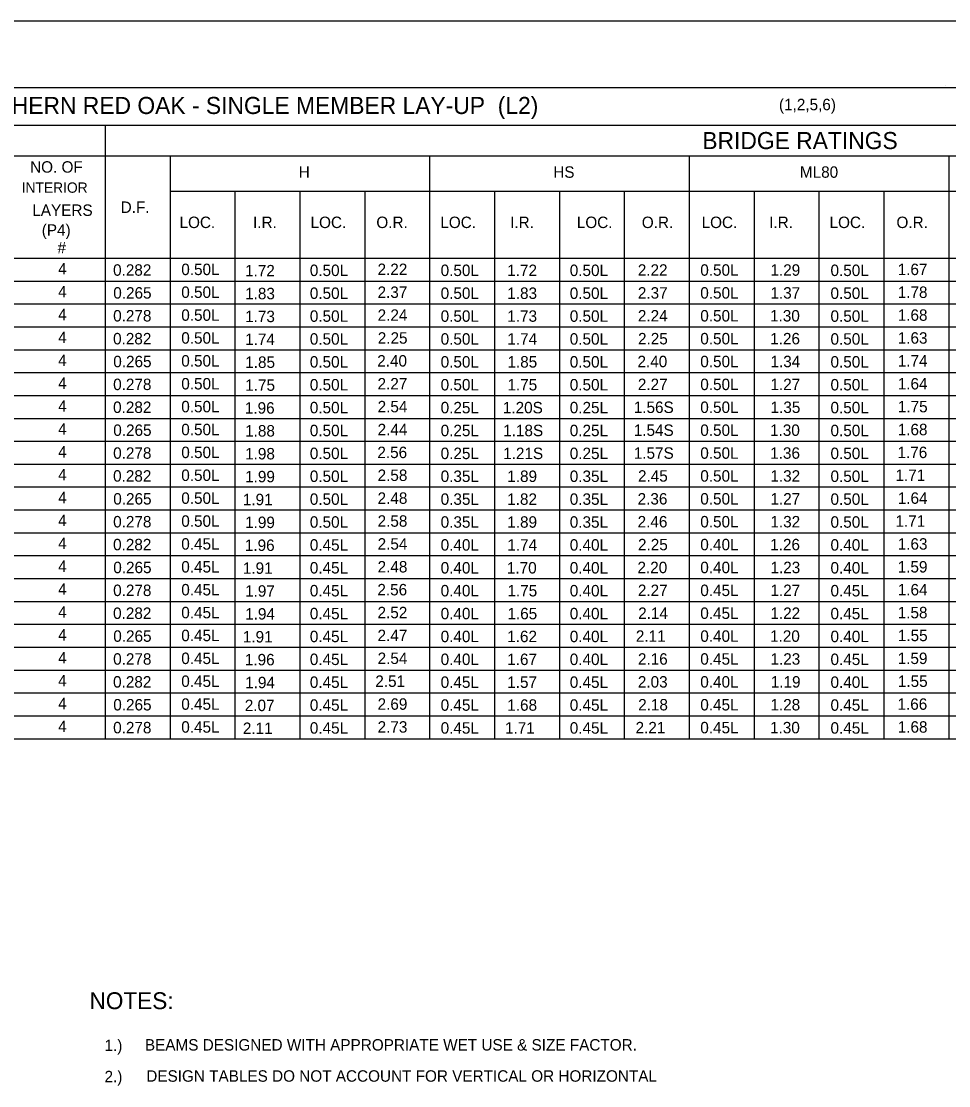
# Model space of a CAD drawing. Extents: x -5022 to -159, y 1126 to 7226.
# Drawn here: x -4303.2 to -4059.9, y 5583.7 to 5862.8 of the extents above; entities that cross this region are included whole.
import ezdxf

# ---------------------------------------------------------------- set-up
doc = ezdxf.new("R2010")
doc.units = 0
doc.layers.add('2', color=7, linetype='Continuous')
doc.layers.add('3', color=7, linetype='Continuous')

msp = doc.modelspace()

# ---------------------------------------------------------------- linework, layer by layer
at = {"layer": '2'}
msp.add_line((-3855.13, 5862.81), (-4641.13, 5862.81), dxfattribs=at)
at = {"layer": '3'}
for p, q in [((-4603.47, 5845.48), (-3889.73, 5845.48)), ((-4060.81, 5845.98), (-4060.81, 5845.98)), ((-4603.47, 5835.56), (-3889.73, 5835.56)), ((-4281.22, 5835.56), (-4281.22, 5674.68)), ((-4603.47, 5827.49), (-3889.73, 5827.49)), ((-4264.2, 5827.49), (-4264.2, 5674.68)), ((-4196.11, 5827.49), (-4196.11, 5674.68)), ((-4128.02, 5827.49), (-4128.02, 5674.68)), ((-4059.94, 5827.49), (-4059.94, 5674.68)), ((-4264.2, 5818.29), (-3889.73, 5818.29)), ((-4247.17, 5818.29), (-4247.17, 5674.68)), ((-4230.15, 5818.29), (-4230.15, 5674.68)), ((-4230.15, 5818.29), (-4230.15, 5674.68)), ((-4213.13, 5818.29), (-4213.13, 5674.68)), ((-4179.08, 5818.29), (-4179.08, 5674.68)), ((-4162.06, 5818.29), (-4162.06, 5674.68)), ((-4162.06, 5818.29), (-4162.06, 5674.68)), ((-4145.04, 5818.29), (-4145.04, 5674.68)), ((-4111, 5818.29), (-4111, 5674.68)), ((-4093.98, 5818.29), (-4093.98, 5674.68)), ((-4093.98, 5818.29), (-4093.98, 5674.68)), ((-4076.96, 5818.29), (-4076.96, 5674.68)), ((-4264.2, 5810.29), (-4264.2, 5674.68)), ((-4603.47, 5800.68), (-3889.73, 5800.68)), ((-4586, 5794.68), (-3889.73, 5794.68)), ((-4586, 5788.68), (-3889.73, 5788.68)), ((-4603.47, 5782.68), (-3889.73, 5782.68)), ((-4586, 5776.68), (-3889.73, 5776.68)), ((-4586, 5770.68), (-3889.73, 5770.68)), ((-4603.47, 5764.68), (-3889.73, 5764.68)), ((-4586, 5758.68), (-3889.73, 5758.68)), ((-4586, 5752.68), (-3889.73, 5752.68)), ((-4603.47, 5746.68), (-3889.73, 5746.68)), ((-4586, 5740.68), (-3889.73, 5740.68)), ((-4586, 5734.68), (-3889.73, 5734.68)), ((-4603.47, 5728.68), (-3889.73, 5728.68)), ((-4586, 5722.68), (-3889.73, 5722.68)), ((-4586, 5716.68), (-3889.73, 5716.68)), ((-4603.47, 5710.68), (-3889.73, 5710.68)), ((-4586, 5704.68), (-3889.73, 5704.68)), ((-4586, 5698.68), (-3889.73, 5698.68)), ((-4603.47, 5692.68), (-3889.73, 5692.68)), ((-4586, 5686.68), (-3889.73, 5686.68)), ((-4586, 5680.68), (-3889.73, 5680.68)), ((-4603.47, 5674.68), (-3889.73, 5674.68))]:
    msp.add_line(p, q, dxfattribs=at)

# ---------------------------------------------------------------- texts
at = {"layer": '2'}
for s, height, p in [('TABLE 2b - NORTHERN RED OAK - SINGLE MEMBER LAY-UP  (L2)', 4.4793, (-4355.31, 5838.49)), ('(1,2,5,6)', 3, (-4104.46, 5839.48)), ('BRIDGE RATINGS', 4.4793, (-4124.57, 5829.29)), ('NO. OF', 3, (-4300.91, 5823.11)), ('H', 3, (-4230.43, 5821.77)), ('HS', 3, (-4163.67, 5821.77)), ('ML80', 3, (-4098.97, 5821.77)), ('INTERIOR', 2.708, (-4303.11, 5817.84)), ('LAYERS', 3, (-4300.33, 5811.77)), ('D.F.', 3, (-4277.15, 5812.55)), ('LOC.', 3, (-4261.71, 5808.58)), ('I.R.', 3, (-4242.42, 5808.58)), ('LOC.', 3, (-4227.34, 5808.58)), ('O.R.', 3, (-4210.08, 5808.58)), ('LOC.', 3, (-4193.3, 5808.58)), ('I.R.', 3, (-4174.99, 5808.58)), ('LOC.', 3, (-4157.49, 5808.58)), ('O.R.', 3, (-4140.44, 5808.58)), ('LOC.', 3, (-4124.76, 5808.58)), ('I.R.', 3, (-4107.03, 5808.58)), ('LOC.', 3, (-4091.19, 5808.58)), ('O.R.', 3, (-4073.64, 5808.58)), ('(P4)', 3, (-4297.85, 5806.58)), ('#', 3, (-4293.73, 5801.94)), ('4', 3, (-4293.55, 5796.42)), ('0.282', 3, (-4279.14, 5796.08)), ('0.50L', 3, (-4261.25, 5796.25)), ('1.72', 3, (-4244.52, 5795.91)), ('0.50L', 3, (-4227.53, 5796)), ('2.22', 3, (-4209.77, 5796.26)), ('0.50L', 3, (-4193.21, 5796)), ('1.72', 3, (-4175.75, 5796)), ('0.50L', 3, (-4159.34, 5796)), ('2.22', 3, (-4141.5, 5796.08)), ('0.50L', 3, (-4125.1, 5796.08)), ('1.29', 3, (-4106.7, 5796.08)), ('0.50L', 3, (-4090.94, 5796)), ('1.67', 3, (-4073.32, 5796.25)), ('4', 3, (-4293.55, 5790.42)), ('0.265', 3, (-4279.09, 5790.08)), ('0.50L', 3, (-4261.25, 5790.26)), ('1.83', 3, (-4244.5, 5789.91)), ('0.50L', 3, (-4227.53, 5790)), ('2.37', 3, (-4209.76, 5790.26)), ('0.50L', 3, (-4193.21, 5790)), ('1.83', 3, (-4175.73, 5790)), ('0.50L', 3, (-4159.34, 5790)), ('2.37', 3, (-4141.48, 5790.08)), ('0.50L', 3, (-4125.1, 5790.08)), ('1.37', 3, (-4106.7, 5790.08)), ('0.50L', 3, (-4090.94, 5790)), ('1.78', 3, (-4073.31, 5790.26)), ('4', 3, (-4293.55, 5784.42)), ('0.278', 3, (-4279.12, 5784.08)), ('0.50L', 3, (-4261.25, 5784.26)), ('1.73', 3, (-4244.5, 5783.91)), ('0.50L', 3, (-4227.53, 5784)), ('2.24', 3, (-4209.74, 5784.26)), ('0.50L', 3, (-4193.21, 5784)), ('1.73', 3, (-4175.73, 5784)), ('0.50L', 3, (-4159.34, 5784)), ('2.24', 3, (-4141.47, 5784.08)), ('0.50L', 3, (-4125.1, 5784.08)), ('1.30', 3, (-4106.8, 5784.08)), ('0.50L', 3, (-4090.94, 5784)), ('1.68', 3, (-4073.31, 5784.26)), ('4', 3, (-4293.55, 5778.42)), ('0.282', 3, (-4279.14, 5778.08)), ('0.50L', 3, (-4261.25, 5778.26)), ('1.74', 3, (-4244.49, 5777.91)), ('0.50L', 3, (-4227.53, 5778)), ('2.25', 3, (-4209.71, 5778.26)), ('0.50L', 3, (-4193.21, 5778)), ('1.74', 3, (-4175.72, 5778)), ('0.50L', 3, (-4159.34, 5778)), ('2.25', 3, (-4141.44, 5778.08)), ('0.50L', 3, (-4125.1, 5778.08)), ('1.26', 3, (-4106.76, 5778.08)), ('0.50L', 3, (-4090.94, 5778)), ('1.63', 3, (-4073.31, 5778.26)), ('4', 3, (-4293.55, 5772.41)), ('0.50L', 3, (-4261.25, 5772.26)), ('2.40', 3, (-4209.85, 5772.26)), ('0.265', 3, (-4279.09, 5772.09)), ('1.85', 3, (-4244.47, 5771.91)), ('0.50L', 3, (-4227.53, 5772)), ('0.50L', 3, (-4193.21, 5772)), ('1.85', 3, (-4175.69, 5772)), ('0.50L', 3, (-4159.34, 5772)), ('2.40', 3, (-4141.58, 5772.09)), ('0.50L', 3, (-4125.1, 5772.09)), ('1.34', 3, (-4106.69, 5772.09)), ('0.50L', 3, (-4090.94, 5772)), ('1.74', 3, (-4073.3, 5772.26)), ('4', 3, (-4293.55, 5766.41)), ('0.278', 3, (-4279.12, 5766.09)), ('0.50L', 3, (-4261.25, 5766.26)), ('1.75', 3, (-4244.47, 5765.91)), ('0.50L', 3, (-4227.53, 5766)), ('2.27', 3, (-4209.76, 5766.26)), ('0.50L', 3, (-4193.21, 5766)), ('1.75', 3, (-4175.69, 5766)), ('0.50L', 3, (-4159.34, 5766)), ('2.27', 3, (-4141.48, 5766.09)), ('0.50L', 3, (-4125.1, 5766.09)), ('1.27', 3, (-4106.7, 5766.09)), ('0.50L', 3, (-4090.94, 5766)), ('1.64', 3, (-4073.3, 5766.26)), ('4', 3, (-4293.55, 5760.41)), ('0.282', 3, (-4279.14, 5760.09)), ('0.50L', 3, (-4261.25, 5760.26)), ('1.96', 3, (-4244.57, 5759.91)), ('0.50L', 3, (-4227.53, 5760)), ('2.54', 3, (-4209.74, 5760.26)), ('0.25L', 3, (-4193.21, 5760)), ('1.20S', 3, (-4176.89, 5760)), ('0.25L', 3, (-4159.34, 5760)), ('1.56S', 3, (-4142.55, 5760.09)), ('0.50L', 3, (-4125.1, 5760.09)), ('1.35', 3, (-4106.66, 5760.09)), ('0.50L', 3, (-4090.94, 5760)), ('1.75', 3, (-4073.27, 5760.26)), ('4', 3, (-4293.55, 5754.41)), ('0.265', 3, (-4279.09, 5754.08)), ('0.50L', 3, (-4261.25, 5754.25)), ('1.88', 3, (-4244.5, 5753.91)), ('0.50L', 3, (-4227.53, 5754)), ('2.44', 3, (-4209.74, 5754.26)), ('0.25L', 3, (-4193.21, 5754)), ('1.18S', 3, (-4176.81, 5754)), ('0.25L', 3, (-4159.34, 5754)), ('1.54S', 3, (-4142.55, 5754.08)), ('0.50L', 3, (-4125.1, 5754.08)), ('1.30', 3, (-4106.8, 5754.08)), ('0.50L', 3, (-4090.94, 5754)), ('1.68', 3, (-4073.31, 5754.25)), ('4', 3, (-4293.55, 5748.41)), ('0.278', 3, (-4279.12, 5748.08)), ('0.50L', 3, (-4261.25, 5748.26)), ('1.98', 3, (-4244.5, 5747.91)), ('0.50L', 3, (-4227.53, 5748)), ('2.56', 3, (-4209.81, 5748.26)), ('0.25L', 3, (-4193.21, 5748)), ('1.21S', 3, (-4176.81, 5748)), ('0.25L', 3, (-4159.34, 5748)), ('1.57S', 3, (-4142.55, 5748.08)), ('0.50L', 3, (-4125.1, 5748.08)), ('1.36', 3, (-4106.76, 5748.08)), ('0.50L', 3, (-4090.94, 5748)), ('1.76', 3, (-4073.37, 5748.26)), ('4', 3, (-4293.55, 5742.42)), ('0.282', 3, (-4279.14, 5742.08)), ('0.50L', 3, (-4261.25, 5742.26)), ('1.99', 3, (-4244.5, 5741.91)), ('0.50L', 3, (-4227.53, 5742)), ('2.58', 3, (-4209.75, 5742.26)), ('0.35L', 3, (-4193.21, 5742)), ('1.89', 3, (-4175.73, 5742)), ('0.35L', 3, (-4159.34, 5742)), ('2.45', 3, (-4141.44, 5742.08)), ('0.50L', 3, (-4125.1, 5742.08)), ('1.32', 3, (-4106.71, 5742.08)), ('0.50L', 3, (-4090.94, 5742)), ('1.71', 3, (-4073.91, 5742.26)), ('4', 3, (-4293.55, 5736.42)), ('0.265', 3, (-4279.09, 5736.08)), ('0.50L', 3, (-4261.25, 5736.26)), ('0.50L', 3, (-4227.53, 5736)), ('2.48', 3, (-4209.75, 5736.26)), ('0.35L', 3, (-4193.21, 5736)), ('1.82', 3, (-4175.75, 5736)), ('0.35L', 3, (-4159.34, 5736)), ('2.36', 3, (-4141.54, 5736.08)), ('0.50L', 3, (-4125.1, 5736.08)), ('1.27', 3, (-4106.7, 5736.08)), ('0.50L', 3, (-4090.94, 5736)), ('1.64', 3, (-4073.3, 5736.26)), ('1.91', 3, (-4245.1, 5735.91)), ('4', 3, (-4293.55, 5730.42)), ('0.278', 3, (-4279.12, 5730.08)), ('0.50L', 3, (-4261.25, 5730.25)), ('1.99', 3, (-4244.5, 5729.91)), ('0.50L', 3, (-4227.53, 5730)), ('2.58', 3, (-4209.75, 5730.26)), ('0.35L', 3, (-4193.21, 5730)), ('1.89', 3, (-4175.73, 5730)), ('0.35L', 3, (-4159.34, 5730)), ('2.46', 3, (-4141.54, 5730.08)), ('0.50L', 3, (-4125.1, 5730.08)), ('1.32', 3, (-4106.71, 5730.08)), ('0.50L', 3, (-4090.94, 5730)), ('1.71', 3, (-4073.91, 5730.25)), ('4', 3, (-4293.55, 5724.42)), ('0.282', 3, (-4279.14, 5724.08)), ('0.45L', 3, (-4261.25, 5724.25)), ('1.96', 3, (-4244.57, 5723.91)), ('0.45L', 3, (-4227.53, 5723.99)), ('2.54', 3, (-4209.74, 5724.26)), ('0.40L', 3, (-4193.21, 5723.99)), ('1.74', 3, (-4175.72, 5723.99)), ('0.40L', 3, (-4159.34, 5723.99)), ('2.25', 3, (-4141.44, 5724.08)), ('0.40L', 3, (-4125.1, 5724.08)), ('1.26', 3, (-4106.76, 5724.08)), ('0.40L', 3, (-4090.94, 5723.99)), ('1.63', 3, (-4073.31, 5724.25)), ('4', 3, (-4293.55, 5718.41)), ('0.265', 3, (-4279.09, 5718.08)), ('0.45L', 3, (-4261.25, 5718.25)), ('1.91', 3, (-4245.1, 5717.91)), ('0.45L', 3, (-4227.53, 5717.99)), ('2.48', 3, (-4209.75, 5718.26)), ('0.40L', 3, (-4193.21, 5717.99)), ('1.70', 3, (-4175.83, 5717.99)), ('0.40L', 3, (-4159.34, 5717.99)), ('2.20', 3, (-4141.58, 5718.08)), ('0.40L', 3, (-4125.1, 5718.08)), ('1.23', 3, (-4106.69, 5718.08)), ('0.40L', 3, (-4090.94, 5717.99)), ('1.59', 3, (-4073.32, 5718.25)), ('4', 3, (-4293.55, 5712.41)), ('0.278', 3, (-4279.12, 5712.08)), ('0.45L', 3, (-4261.25, 5712.25)), ('1.97', 3, (-4244.51, 5711.91)), ('0.45L', 3, (-4227.53, 5711.99)), ('2.56', 3, (-4209.81, 5712.26)), ('0.40L', 3, (-4193.21, 5711.99)), ('1.75', 3, (-4175.69, 5711.99)), ('0.40L', 3, (-4159.34, 5711.99)), ('2.27', 3, (-4141.48, 5712.08)), ('0.45L', 3, (-4125.1, 5712.08)), ('1.27', 3, (-4106.7, 5712.08)), ('0.45L', 3, (-4090.94, 5711.99)), ('1.64', 3, (-4073.3, 5712.25)), ('4', 3, (-4293.55, 5706.41)), ('0.282', 3, (-4279.14, 5706.08)), ('0.45L', 3, (-4261.25, 5706.25)), ('1.94', 3, (-4244.49, 5705.91)), ('0.45L', 3, (-4227.53, 5705.99)), ('2.52', 3, (-4209.77, 5706.26)), ('0.40L', 3, (-4193.21, 5705.99)), ('1.65', 3, (-4175.69, 5705.99)), ('0.40L', 3, (-4159.34, 5705.99)), ('2.14', 3, (-4141.39, 5706.08)), ('0.45L', 3, (-4125.1, 5706.08)), ('1.22', 3, (-4106.71, 5706.08)), ('0.45L', 3, (-4090.94, 5705.99)), ('1.58', 3, (-4073.31, 5706.25)), ('4', 3, (-4293.55, 5700.41)), ('0.265', 3, (-4279.09, 5700.08)), ('0.45L', 3, (-4261.25, 5700.25)), ('1.91', 3, (-4245.1, 5699.91)), ('0.45L', 3, (-4227.53, 5699.99)), ('2.47', 3, (-4209.76, 5700.26)), ('0.40L', 3, (-4193.21, 5699.99)), ('1.62', 3, (-4175.75, 5699.99)), ('0.40L', 3, (-4159.34, 5699.99)), ('2.11', 3, (-4142, 5700.08)), ('0.40L', 3, (-4125.1, 5700.08)), ('1.20', 3, (-4106.8, 5700.08)), ('0.40L', 3, (-4090.94, 5699.99)), ('1.55', 3, (-4073.27, 5700.25)), ('4', 3, (-4293.55, 5694.41)), ('0.278', 3, (-4279.12, 5694.08)), ('0.45L', 3, (-4261.25, 5694.25)), ('2.54', 3, (-4209.74, 5694.26)), ('2.16', 3, (-4141.46, 5694.08)), ('0.45L', 3, (-4125.1, 5694.08)), ('1.23', 3, (-4106.69, 5694.08)), ('1.59', 3, (-4073.32, 5694.25)), ('1.96', 3, (-4244.57, 5693.91)), ('0.45L', 3, (-4227.53, 5693.99)), ('0.40L', 3, (-4193.21, 5693.99)), ('1.67', 3, (-4175.74, 5693.99)), ('0.40L', 3, (-4159.34, 5693.99)), ('0.45L', 3, (-4090.94, 5693.99)), ('4', 3, (-4293.55, 5688.41)), ('0.282', 3, (-4279.14, 5688.08)), ('0.45L', 3, (-4261.25, 5688.25)), ('1.94', 3, (-4244.49, 5687.91)), ('0.45L', 3, (-4227.53, 5688)), ('2.51', 3, (-4210.35, 5688.26)), ('0.45L', 3, (-4193.21, 5688)), ('1.57', 3, (-4175.74, 5688)), ('0.45L', 3, (-4159.34, 5688)), ('2.03', 3, (-4141.48, 5688.08)), ('0.40L', 3, (-4125.1, 5688.08)), ('1.19', 3, (-4106.61, 5688.08)), ('0.40L', 3, (-4090.94, 5688)), ('1.55', 3, (-4073.27, 5688.25)), ('4', 3, (-4293.55, 5682.41)), ('0.265', 3, (-4279.09, 5682.08)), ('0.45L', 3, (-4261.25, 5682.25)), ('2.07', 3, (-4244.59, 5681.91)), ('0.45L', 3, (-4227.53, 5682)), ('2.69', 3, (-4209.75, 5682.26)), ('0.45L', 3, (-4193.21, 5682)), ('1.68', 3, (-4175.73, 5682)), ('0.45L', 3, (-4159.34, 5682)), ('2.18', 3, (-4141.4, 5682.08)), ('0.45L', 3, (-4125.1, 5682.08)), ('1.28', 3, (-4106.7, 5682.08)), ('0.45L', 3, (-4090.94, 5682)), ('1.66', 3, (-4073.37, 5682.25)), ('4', 3, (-4293.55, 5676.41)), ('0.278', 3, (-4279.12, 5676.08)), ('0.45L', 3, (-4261.25, 5676.25)), ('2.11', 3, (-4245.1, 5675.91)), ('0.45L', 3, (-4227.53, 5675.99)), ('2.73', 3, (-4209.75, 5676.26)), ('0.45L', 3, (-4193.21, 5675.99)), ('1.71', 3, (-4176.33, 5675.99)), ('0.45L', 3, (-4159.34, 5675.99)), ('2.21', 3, (-4142.08, 5676.08)), ('0.45L', 3, (-4125.1, 5676.08)), ('1.30', 3, (-4106.8, 5676.08)), ('0.45L', 3, (-4090.94, 5675.99)), ('1.68', 3, (-4073.31, 5676.25)), ('NOTES:', 4.429, (-4285.32, 5603.75)), ('1.)', 3, (-4281.38, 5592.76)), ('BEAMS DESIGNED WITH APPROPRIATE WET USE & SIZE FACTOR.', 3.0001, (-4270.79, 5592.89)), ('2.)', 3, (-4281.38, 5584.58)), ('DESIGN TABLES DO NOT ACCOUNT FOR VERTICAL OR HORIZONTAL', 3.0001, (-4270.43, 5584.72))]:
    msp.add_text(s, height=height, dxfattribs=at).set_placement(p)

doc.saveas('drawing.dxf')
